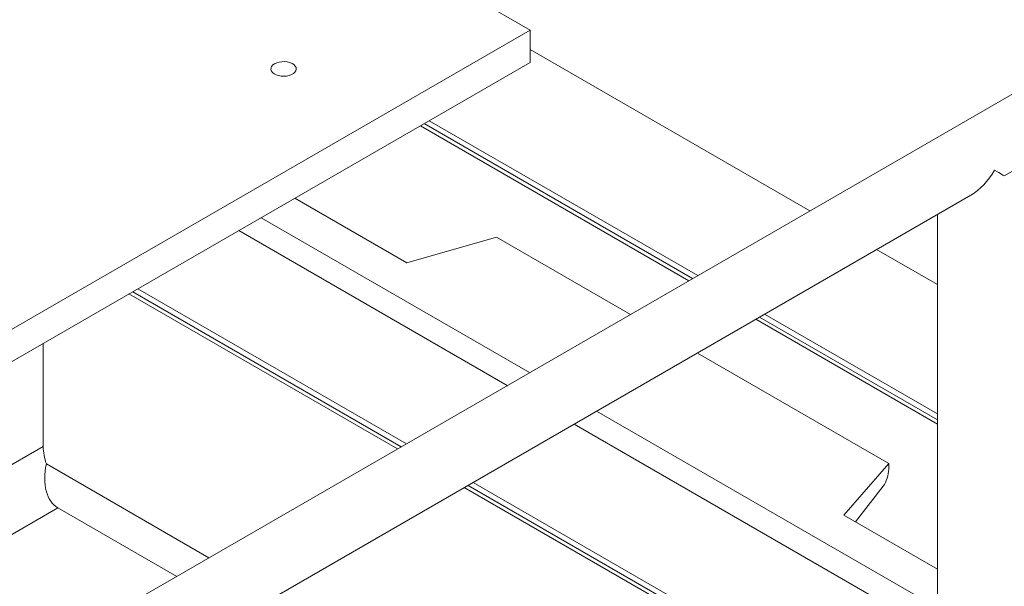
# Model space of a CAD drawing. Header units: millimetres. Extents: x 525 to 29324, y 175 to 20618.
# Tile 555 of 588: x 26317 to 26938, y 15620 to 15978. Entities that reach past the tile are written whole.
import ezdxf

# ---------------------------------------------------------------- set-up
doc = ezdxf.new("R2010")
doc.units = ezdxf.units.MM
doc.linetypes.add('SLD-Continua', pattern=[0])

msp = doc.modelspace()

# ---------------------------------------------------------------- linework, layer by layer
at = {"color": 7, "linetype": 'SLD-Continua', "lineweight": 18, "ltscale": 35}
for p, q in [((27484.02, 16243.05), (25716.25, 15222.79)), ((26938.17, 15879.33), (27505.09, 16206.53)), ((26638.96, 15971.3), (26384.4, 16118.22)), ((26638.96, 15971.3), (26384.4, 16118.22)), ((26638.96, 15971.3), (26384.4, 16118.22)), ((26638.96, 15971.3), (26384.4, 16118.22)), ((26638.96, 15971.3), (26384.4, 16118.22)), ((26638.96, 15971.3), (26384.4, 16118.22)), ((26638.96, 15971.3), (26384.4, 16118.22)), ((26638.96, 15971.3), (26384.4, 16118.22)), ((26638.96, 15971.3), (26384.4, 16118.22)), ((26228.83, 15734.6), (26638.96, 15971.3)), ((26228.83, 15734.6), (26638.96, 15971.3)), ((26228.83, 15734.6), (26638.96, 15971.3)), ((26228.83, 15734.6), (26638.96, 15971.3)), ((26228.83, 15734.6), (26638.96, 15971.3)), ((26228.83, 15734.6), (26638.96, 15971.3)), ((26228.83, 15734.6), (26638.96, 15971.3)), ((26228.83, 15734.6), (26638.96, 15971.3)), ((26228.83, 15734.6), (26638.96, 15971.3)), ((26638.96, 15971.3), (26638.96, 15950.88)), ((26638.96, 15971.3), (26638.96, 15950.88)), ((26638.96, 15971.3), (26638.96, 15950.88)), ((26638.96, 15971.3), (26638.96, 15950.88)), ((26638.96, 15971.3), (26638.96, 15950.88)), ((26638.96, 15971.3), (26638.96, 15950.88)), ((26638.96, 15971.3), (26638.96, 15950.88)), ((26638.96, 15971.3), (26638.96, 15950.88)), ((26638.96, 15971.3), (26638.96, 15950.88)), ((26815.44, 15857.19), (26638.96, 15959.05)), ((26815.44, 15857.19), (26638.96, 15959.05)), ((26815.44, 15857.19), (26638.96, 15959.05)), ((26815.44, 15857.19), (26638.96, 15959.05)), ((26815.44, 15857.19), (26638.96, 15959.05)), ((26228.83, 15714.18), (26638.96, 15950.88)), ((26228.83, 15714.18), (26638.96, 15950.88)), ((26228.83, 15714.18), (26638.96, 15950.88)), ((26228.83, 15714.18), (26638.96, 15950.88)), ((26228.83, 15714.18), (26638.96, 15950.88)), ((26228.83, 15714.18), (26638.96, 15950.88)), ((26228.83, 15714.18), (26638.96, 15950.88)), ((26228.83, 15714.18), (26638.96, 15950.88)), ((26228.83, 15714.18), (26638.96, 15950.88)), ((26569.71, 15910.92), (26739.12, 15813.14)), ((26569.71, 15910.92), (26739.12, 15813.14)), ((26569.71, 15910.92), (26739.12, 15813.14)), ((26569.71, 15910.92), (26739.12, 15813.14)), ((26569.71, 15910.92), (26739.12, 15813.14)), ((26741.47, 15814.49), (26572.05, 15912.27)), ((26741.47, 15814.49), (26572.05, 15912.27)), ((26741.47, 15814.49), (26572.05, 15912.27)), ((26741.47, 15814.49), (26572.05, 15912.27)), ((26741.47, 15814.49), (26572.05, 15912.27)), ((26744.73, 15816.38), (26575.32, 15914.16)), ((26744.73, 15816.38), (26575.32, 15914.16)), ((26744.73, 15816.38), (26575.32, 15914.16)), ((26744.73, 15816.38), (26575.32, 15914.16)), ((26744.73, 15816.38), (26575.32, 15914.16)), ((26325.34, 15525.64), (26917.08, 15867.16)), ((26490.46, 15865.18), (26561.17, 15824.37)), ((26490.46, 15865.18), (26561.17, 15824.37)), ((26490.46, 15865.18), (26561.17, 15824.37)), ((26490.46, 15865.18), (26561.17, 15824.37)), ((26490.46, 15865.18), (26561.17, 15824.37)), ((26896, 15855), (26896, 15490.3)), ((26469.25, 15852.94), (26638.67, 15755.16)), ((26469.25, 15852.94), (26638.67, 15755.16)), ((26469.25, 15852.94), (26638.67, 15755.16)), ((26469.25, 15852.94), (26638.67, 15755.16)), ((26469.25, 15852.94), (26638.67, 15755.16)), ((26624.52, 15747), (26455.11, 15844.78)), ((26624.52, 15747), (26455.11, 15844.78)), ((26624.52, 15747), (26455.11, 15844.78)), ((26624.52, 15747), (26455.11, 15844.78)), ((26624.52, 15747), (26455.11, 15844.78)), ((26624.52, 15747), (26455.11, 15844.78)), ((26624.52, 15747), (26455.11, 15844.78)), ((26624.52, 15747), (26455.11, 15844.78)), ((26624.52, 15747), (26455.11, 15844.78)), ((26561.17, 15824.37), (26617.74, 15840.7)), ((26561.17, 15824.37), (26617.74, 15840.7)), ((26561.17, 15824.37), (26617.74, 15840.7)), ((26561.17, 15824.37), (26617.74, 15840.7)), ((26561.17, 15824.37), (26617.74, 15840.7)), ((26702.31, 15791.89), (26617.74, 15840.7)), ((26702.31, 15791.89), (26617.74, 15840.7)), ((26702.31, 15791.89), (26617.74, 15840.7)), ((26702.31, 15791.89), (26617.74, 15840.7)), ((26702.31, 15791.89), (26617.74, 15840.7)), ((26896, 15810.69), (26857.62, 15832.85)), ((26896, 15810.69), (26857.62, 15832.85)), ((26896, 15810.69), (26857.62, 15832.85)), ((26896, 15810.69), (26857.62, 15832.85)), ((26896, 15810.69), (26857.62, 15832.85)), ((26388.2, 15806.16), (26557.62, 15708.39)), ((26388.2, 15806.16), (26557.62, 15708.39)), ((26388.2, 15806.16), (26557.62, 15708.39)), ((26388.2, 15806.16), (26557.62, 15708.39)), ((26388.2, 15806.16), (26557.62, 15708.39)), ((26388.2, 15806.16), (26557.62, 15708.39)), ((26388.2, 15806.16), (26557.62, 15708.39)), ((26388.2, 15806.16), (26557.62, 15708.39)), ((26388.2, 15806.16), (26557.62, 15708.39)), ((26391.47, 15808.05), (26560.89, 15710.27)), ((26391.47, 15808.05), (26560.89, 15710.27)), ((26391.47, 15808.05), (26560.89, 15710.27)), ((26391.47, 15808.05), (26560.89, 15710.27)), ((26391.47, 15808.05), (26560.89, 15710.27)), ((26391.47, 15808.05), (26560.89, 15710.27)), ((26391.47, 15808.05), (26560.89, 15710.27)), ((26391.47, 15808.05), (26560.89, 15710.27)), ((26391.47, 15808.05), (26560.89, 15710.27)), ((26385.86, 15804.81), (26555.28, 15707.03)), ((26385.86, 15804.81), (26555.28, 15707.03)), ((26385.86, 15804.81), (26555.28, 15707.03)), ((26385.86, 15804.81), (26555.28, 15707.03)), ((26385.86, 15804.81), (26555.28, 15707.03)), ((26385.86, 15804.81), (26555.28, 15707.03)), ((26385.86, 15804.81), (26555.28, 15707.03)), ((26385.86, 15804.81), (26555.28, 15707.03)), ((26385.86, 15804.81), (26555.28, 15707.03)), ((26781.3, 15788.8), (26896, 15722.6)), ((26781.3, 15788.8), (26896, 15722.6)), ((26781.3, 15788.8), (26896, 15722.6)), ((26781.3, 15788.8), (26896, 15722.6)), ((26781.3, 15788.8), (26896, 15722.6)), ((26896, 15725.3), (26783.64, 15790.15)), ((26896, 15725.3), (26783.64, 15790.15)), ((26896, 15725.3), (26783.64, 15790.15)), ((26896, 15725.3), (26783.64, 15790.15)), ((26896, 15725.3), (26783.64, 15790.15)), ((26896, 15729.07), (26786.91, 15792.04)), ((26896, 15729.07), (26786.91, 15792.04)), ((26896, 15729.07), (26786.91, 15792.04)), ((26896, 15729.07), (26786.91, 15792.04)), ((26896, 15729.07), (26786.91, 15792.04)), ((26331.72, 15773.56), (26331.72, 15708.56)), ((26331.72, 15773.56), (26331.72, 15708.56)), ((26331.72, 15773.56), (26331.72, 15708.56)), ((26331.72, 15773.56), (26331.72, 15708.56)), ((26331.72, 15773.56), (26331.72, 15708.56)), ((26331.72, 15773.56), (26331.72, 15708.56)), ((26331.72, 15773.56), (26331.72, 15708.56)), ((26331.72, 15773.56), (26331.72, 15708.56)), ((26331.72, 15773.56), (26331.72, 15708.56)), ((26865.23, 15697.86), (26744.48, 15767.55)), ((26865.23, 15697.86), (26744.48, 15767.55)), ((26865.23, 15697.86), (26744.48, 15767.55)), ((26865.23, 15697.86), (26744.48, 15767.55)), ((26865.23, 15697.86), (26744.48, 15767.55)), ((26680.84, 15730.82), (26896, 15606.64)), ((26680.84, 15730.82), (26896, 15606.64)), ((26680.84, 15730.82), (26896, 15606.64)), ((26680.84, 15730.82), (26896, 15606.64)), ((26680.84, 15730.82), (26896, 15606.64)), ((26896, 15590.32), (26666.7, 15722.66)), ((26896, 15590.32), (26666.7, 15722.66)), ((26896, 15590.32), (26666.7, 15722.66)), ((26896, 15590.32), (26666.7, 15722.66)), ((26896, 15590.32), (26666.7, 15722.66)), ((26896, 15590.32), (26666.7, 15722.66)), ((26896, 15590.32), (26666.7, 15722.66)), ((26896, 15590.32), (26666.7, 15722.66)), ((26896, 15590.32), (26666.7, 15722.66)), ((25917.45, 15469.47), (26331.72, 15708.56)), ((25917.45, 15469.47), (26331.72, 15708.56)), ((25917.45, 15469.47), (26331.72, 15708.56)), ((25917.45, 15469.47), (26331.72, 15708.56)), ((25917.45, 15469.47), (26331.72, 15708.56)), ((25917.45, 15469.47), (26331.72, 15708.56)), ((25917.45, 15469.47), (26331.72, 15708.56)), ((25917.45, 15469.47), (26331.72, 15708.56)), ((25917.45, 15469.47), (26331.72, 15708.56)), ((26333.72, 15697.59), (26436.31, 15638.37)), ((26333.72, 15697.59), (26436.31, 15638.37)), ((26333.72, 15697.59), (26436.31, 15638.37)), ((26333.72, 15697.59), (26436.31, 15638.37)), ((26333.72, 15697.59), (26436.31, 15638.37)), ((26333.72, 15697.59), (26436.31, 15638.37)), ((26333.72, 15697.59), (26436.31, 15638.37)), ((26333.72, 15697.59), (26436.31, 15638.37)), ((26333.72, 15697.59), (26436.31, 15638.37)), ((26865.23, 15697.86), (26836.95, 15665.21)), ((26865.23, 15697.86), (26836.95, 15665.21)), ((26865.23, 15697.86), (26836.95, 15665.21)), ((26865.23, 15697.86), (26836.95, 15665.21)), ((26865.23, 15697.86), (26836.95, 15665.21)), ((26865.23, 15694.09), (26865.23, 15697.86)), ((26865.23, 15694.09), (26865.23, 15697.86)), ((26865.23, 15694.09), (26865.23, 15697.86)), ((26865.23, 15694.09), (26865.23, 15697.86)), ((26865.23, 15694.09), (26865.23, 15697.86)), ((26597.45, 15682.69), (26896, 15510.38)), ((26597.45, 15682.69), (26896, 15510.38)), ((26597.45, 15682.69), (26896, 15510.38)), ((26597.45, 15682.69), (26896, 15510.38)), ((26597.45, 15682.69), (26896, 15510.38)), ((26597.45, 15682.69), (26896, 15510.38)), ((26597.45, 15682.69), (26896, 15510.38)), ((26597.45, 15682.69), (26896, 15510.38)), ((26597.45, 15682.69), (26896, 15510.38)), ((26599.8, 15684.04), (26896, 15513.09)), ((26599.8, 15684.04), (26896, 15513.09)), ((26599.8, 15684.04), (26896, 15513.09)), ((26599.8, 15684.04), (26896, 15513.09)), ((26599.8, 15684.04), (26896, 15513.09)), ((26599.8, 15684.04), (26896, 15513.09)), ((26599.8, 15684.04), (26896, 15513.09)), ((26599.8, 15684.04), (26896, 15513.09)), ((26599.8, 15684.04), (26896, 15513.09)), ((26603.06, 15685.93), (26896, 15516.86)), ((26603.06, 15685.93), (26896, 15516.86)), ((26603.06, 15685.93), (26896, 15516.86)), ((26603.06, 15685.93), (26896, 15516.86)), ((26603.06, 15685.93), (26896, 15516.86)), ((26603.06, 15685.93), (26896, 15516.86)), ((26603.06, 15685.93), (26896, 15516.86)), ((26603.06, 15685.93), (26896, 15516.86)), ((26603.06, 15685.93), (26896, 15516.86)), ((26844.28, 15660.98), (26861.76, 15683.57)), ((26844.28, 15660.98), (26861.76, 15683.57)), ((26844.28, 15660.98), (26861.76, 15683.57)), ((26844.28, 15660.98), (26861.76, 15683.57)), ((26844.28, 15660.98), (26861.76, 15683.57)), ((25955.64, 15447.43), (26341.04, 15669.86)), ((25955.64, 15447.43), (26341.04, 15669.86)), ((25955.64, 15447.43), (26341.04, 15669.86)), ((25955.64, 15447.43), (26341.04, 15669.86)), ((25955.64, 15447.43), (26341.04, 15669.86)), ((25955.64, 15447.43), (26341.04, 15669.86)), ((25955.64, 15447.43), (26341.04, 15669.86)), ((25955.64, 15447.43), (26341.04, 15669.86)), ((25955.64, 15447.43), (26341.04, 15669.86)), ((26415.95, 15626.62), (26341.04, 15669.86)), ((26415.95, 15626.62), (26341.04, 15669.86)), ((26415.95, 15626.62), (26341.04, 15669.86)), ((26415.95, 15626.62), (26341.04, 15669.86)), ((26415.95, 15626.62), (26341.04, 15669.86)), ((26415.95, 15626.62), (26341.04, 15669.86)), ((26415.95, 15626.62), (26341.04, 15669.86)), ((26415.95, 15626.62), (26341.04, 15669.86)), ((26415.95, 15626.62), (26341.04, 15669.86)), ((26836.95, 15665.21), (26896, 15631.13)), ((26836.95, 15665.21), (26896, 15631.13)), ((26836.95, 15665.21), (26896, 15631.13)), ((26836.95, 15665.21), (26896, 15631.13)), ((26836.95, 15665.21), (26896, 15631.13))]:
    msp.add_line(p, q, dxfattribs=at)
at = {"color": 7, "linetype": 'SLD-Continua', "lineweight": 18, "ltscale": 35, "flags": 128}
msp.add_lwpolyline([(26477.74, 15950.08), (26476.65, 15949.3), (26475.88, 15948.41), (26475.47, 15947.44), (26475.42, 15946.44), (26475.74, 15945.46), (26476.43, 15944.54), (26477.44, 15943.73), (26478.73, 15943.06), (26480.23, 15942.57), (26481.89, 15942.28), (26483.61, 15942.2), (26485.32, 15942.33), (26486.95, 15942.68), (26488.4, 15943.22), (26489.63, 15943.92), (26490.56, 15944.76), (26491.16, 15945.7), (26491.39, 15946.69), (26491.25, 15947.68), (26490.74, 15948.64), (26489.89, 15949.51), (26488.73, 15950.25), (26487.33, 15950.83), (26485.74, 15951.23), (26484.04, 15951.42), (26482.31, 15951.39), (26480.63, 15951.15), (26479.08, 15950.7), (26477.74, 15950.08)], dxfattribs=at)
msp.add_lwpolyline([(26477.74, 15950.08), (26476.65, 15949.3), (26475.88, 15948.41), (26475.47, 15947.44), (26475.42, 15946.44), (26475.74, 15945.46), (26476.43, 15944.54), (26477.44, 15943.73), (26478.73, 15943.06), (26480.23, 15942.57), (26481.89, 15942.28), (26483.61, 15942.2), (26485.32, 15942.33), (26486.95, 15942.68), (26488.4, 15943.22), (26489.63, 15943.92), (26490.56, 15944.76), (26491.16, 15945.7), (26491.39, 15946.69), (26491.25, 15947.68), (26490.74, 15948.64), (26489.89, 15949.51), (26488.73, 15950.25), (26487.33, 15950.83), (26485.74, 15951.23), (26484.04, 15951.42), (26482.31, 15951.39), (26480.63, 15951.15), (26479.08, 15950.7), (26477.74, 15950.08)], dxfattribs=at)
msp.add_lwpolyline([(26477.74, 15950.08), (26476.65, 15949.3), (26475.88, 15948.41), (26475.47, 15947.44), (26475.42, 15946.44), (26475.74, 15945.46), (26476.43, 15944.54), (26477.44, 15943.73), (26478.73, 15943.06), (26480.23, 15942.57), (26481.89, 15942.28), (26483.61, 15942.2), (26485.32, 15942.33), (26486.95, 15942.68), (26488.4, 15943.22), (26489.63, 15943.92), (26490.56, 15944.76), (26491.16, 15945.7), (26491.39, 15946.69), (26491.25, 15947.68), (26490.74, 15948.64), (26489.89, 15949.51), (26488.73, 15950.25), (26487.33, 15950.83), (26485.74, 15951.23), (26484.04, 15951.42), (26482.31, 15951.39), (26480.63, 15951.15), (26479.08, 15950.7), (26477.74, 15950.08)], dxfattribs=at)
msp.add_lwpolyline([(26477.74, 15950.08), (26476.65, 15949.3), (26475.88, 15948.41), (26475.47, 15947.44), (26475.42, 15946.44), (26475.74, 15945.46), (26476.43, 15944.54), (26477.44, 15943.73), (26478.73, 15943.06), (26480.23, 15942.57), (26481.89, 15942.28), (26483.61, 15942.2), (26485.32, 15942.33), (26486.95, 15942.68), (26488.4, 15943.22), (26489.63, 15943.92), (26490.56, 15944.76), (26491.16, 15945.7), (26491.39, 15946.69), (26491.25, 15947.68), (26490.74, 15948.64), (26489.89, 15949.51), (26488.73, 15950.25), (26487.33, 15950.83), (26485.74, 15951.23), (26484.04, 15951.42), (26482.31, 15951.39), (26480.63, 15951.15), (26479.08, 15950.7), (26477.74, 15950.08)], dxfattribs=at)
msp.add_lwpolyline([(26477.74, 15950.08), (26476.65, 15949.3), (26475.88, 15948.41), (26475.47, 15947.44), (26475.42, 15946.44), (26475.74, 15945.46), (26476.43, 15944.54), (26477.44, 15943.73), (26478.73, 15943.06), (26480.23, 15942.57), (26481.89, 15942.28), (26483.61, 15942.2), (26485.32, 15942.33), (26486.95, 15942.68), (26488.4, 15943.22), (26489.63, 15943.92), (26490.56, 15944.76), (26491.16, 15945.7), (26491.39, 15946.69), (26491.25, 15947.68), (26490.74, 15948.64), (26489.89, 15949.51), (26488.73, 15950.25), (26487.33, 15950.83), (26485.74, 15951.23), (26484.04, 15951.42), (26482.31, 15951.39), (26480.63, 15951.15), (26479.08, 15950.7), (26477.74, 15950.08)], dxfattribs=at)
msp.add_lwpolyline([(26477.74, 15950.08), (26476.65, 15949.3), (26475.88, 15948.41), (26475.47, 15947.44), (26475.42, 15946.44), (26475.74, 15945.46), (26476.43, 15944.54), (26477.44, 15943.73), (26478.73, 15943.06), (26480.23, 15942.57), (26481.89, 15942.28), (26483.61, 15942.2), (26485.32, 15942.33), (26486.95, 15942.68), (26488.4, 15943.22), (26489.63, 15943.92), (26490.56, 15944.76), (26491.16, 15945.7), (26491.39, 15946.69), (26491.25, 15947.68), (26490.74, 15948.64), (26489.89, 15949.51), (26488.73, 15950.25), (26487.33, 15950.83), (26485.74, 15951.23), (26484.04, 15951.42), (26482.31, 15951.39), (26480.63, 15951.15), (26479.08, 15950.7), (26477.74, 15950.08)], dxfattribs=at)
msp.add_lwpolyline([(26477.74, 15950.08), (26476.65, 15949.3), (26475.88, 15948.41), (26475.47, 15947.44), (26475.42, 15946.44), (26475.74, 15945.46), (26476.43, 15944.54), (26477.44, 15943.73), (26478.73, 15943.06), (26480.23, 15942.57), (26481.89, 15942.28), (26483.61, 15942.2), (26485.32, 15942.33), (26486.95, 15942.68), (26488.4, 15943.22), (26489.63, 15943.92), (26490.56, 15944.76), (26491.16, 15945.7), (26491.39, 15946.69), (26491.25, 15947.68), (26490.74, 15948.64), (26489.89, 15949.51), (26488.73, 15950.25), (26487.33, 15950.83), (26485.74, 15951.23), (26484.04, 15951.42), (26482.31, 15951.39), (26480.63, 15951.15), (26479.08, 15950.7), (26477.74, 15950.08)], dxfattribs=at)
msp.add_lwpolyline([(26477.74, 15950.08), (26476.65, 15949.3), (26475.88, 15948.41), (26475.47, 15947.44), (26475.42, 15946.44), (26475.74, 15945.46), (26476.43, 15944.54), (26477.44, 15943.73), (26478.73, 15943.06), (26480.23, 15942.57), (26481.89, 15942.28), (26483.61, 15942.2), (26485.32, 15942.33), (26486.95, 15942.68), (26488.4, 15943.22), (26489.63, 15943.92), (26490.56, 15944.76), (26491.16, 15945.7), (26491.39, 15946.69), (26491.25, 15947.68), (26490.74, 15948.64), (26489.89, 15949.51), (26488.73, 15950.25), (26487.33, 15950.83), (26485.74, 15951.23), (26484.04, 15951.42), (26482.31, 15951.39), (26480.63, 15951.15), (26479.08, 15950.7), (26477.74, 15950.08)], dxfattribs=at)
msp.add_lwpolyline([(26477.74, 15950.08), (26476.65, 15949.3), (26475.88, 15948.41), (26475.47, 15947.44), (26475.42, 15946.44), (26475.74, 15945.46), (26476.43, 15944.54), (26477.44, 15943.73), (26478.73, 15943.06), (26480.23, 15942.57), (26481.89, 15942.28), (26483.61, 15942.2), (26485.32, 15942.33), (26486.95, 15942.68), (26488.4, 15943.22), (26489.63, 15943.92), (26490.56, 15944.76), (26491.16, 15945.7), (26491.39, 15946.69), (26491.25, 15947.68), (26490.74, 15948.64), (26489.89, 15949.51), (26488.73, 15950.25), (26487.33, 15950.83), (26485.74, 15951.23), (26484.04, 15951.42), (26482.31, 15951.39), (26480.63, 15951.15), (26479.08, 15950.7), (26477.74, 15950.08)], dxfattribs=at)
at = {"color": 7, "linetype": 'SLD-Continua', "lineweight": 18, "ltscale": 1225}
msp.add_arc((26365.82, 15709.11), 34.11, 180.90922, 199.73618, dxfattribs=at)
msp.add_arc((26365.82, 15709.11), 34.11, 180.90922, 199.73618, dxfattribs=at)
msp.add_arc((26365.82, 15709.11), 34.11, 180.90922, 199.73618, dxfattribs=at)
msp.add_arc((26365.82, 15709.11), 34.11, 180.90922, 199.73618, dxfattribs=at)
msp.add_arc((26365.82, 15709.11), 34.11, 180.90922, 199.73618, dxfattribs=at)
msp.add_arc((26365.82, 15709.11), 34.11, 180.90922, 199.73618, dxfattribs=at)
msp.add_arc((26365.82, 15709.11), 34.11, 180.90922, 199.73618, dxfattribs=at)
msp.add_arc((26365.82, 15709.11), 34.11, 180.90922, 199.73618, dxfattribs=at)
msp.add_arc((26365.82, 15709.11), 34.11, 180.90922, 199.73618, dxfattribs=at)
for centre, major_axis, ratio, start_param, end_param in [((26917.08, 15891.51), (14.91, 25.82), 0.577299, 3.926858, 4.712522), ((26917.08, 15891.51), (21.08, -12.17), 0.000231, 0.000133, 0.785531), ((26358.66, 15702.08), (17.21, 32.45), 0.599856, 2.011072, 3.120121), ((26358.66, 15702.08), (17.21, 32.45), 0.599856, 2.011072, 3.120121), ((26358.66, 15702.08), (17.21, 32.45), 0.599856, 2.011072, 3.120121), ((26358.66, 15702.08), (17.21, 32.45), 0.599856, 2.011072, 3.120121), ((26358.66, 15702.08), (17.21, 32.45), 0.599856, 2.011072, 3.120121), ((26358.66, 15702.08), (17.21, 32.45), 0.599856, 2.011072, 3.120121), ((26358.66, 15702.08), (17.21, 32.45), 0.599856, 2.011072, 3.120121), ((26358.66, 15702.08), (17.21, 32.45), 0.599856, 2.011072, 3.120121), ((26358.66, 15702.08), (17.21, 32.45), 0.599856, 2.011072, 3.120121), ((26861.46, 15689.74), (2.44, 7.8), 0.369048, 3.923989, 5.414954), ((26861.46, 15689.74), (2.44, 7.8), 0.369048, 3.923989, 5.414954), ((26861.46, 15689.74), (2.44, 7.8), 0.369048, 3.923989, 5.414954), ((26861.46, 15689.74), (2.44, 7.8), 0.369048, 3.923989, 5.414954), ((26861.46, 15689.74), (2.44, 7.8), 0.369048, 3.923989, 5.414954)]:
    msp.add_ellipse(centre, major_axis=major_axis, ratio=ratio, start_param=start_param, end_param=end_param, dxfattribs=at)

doc.saveas('drawing.dxf')
